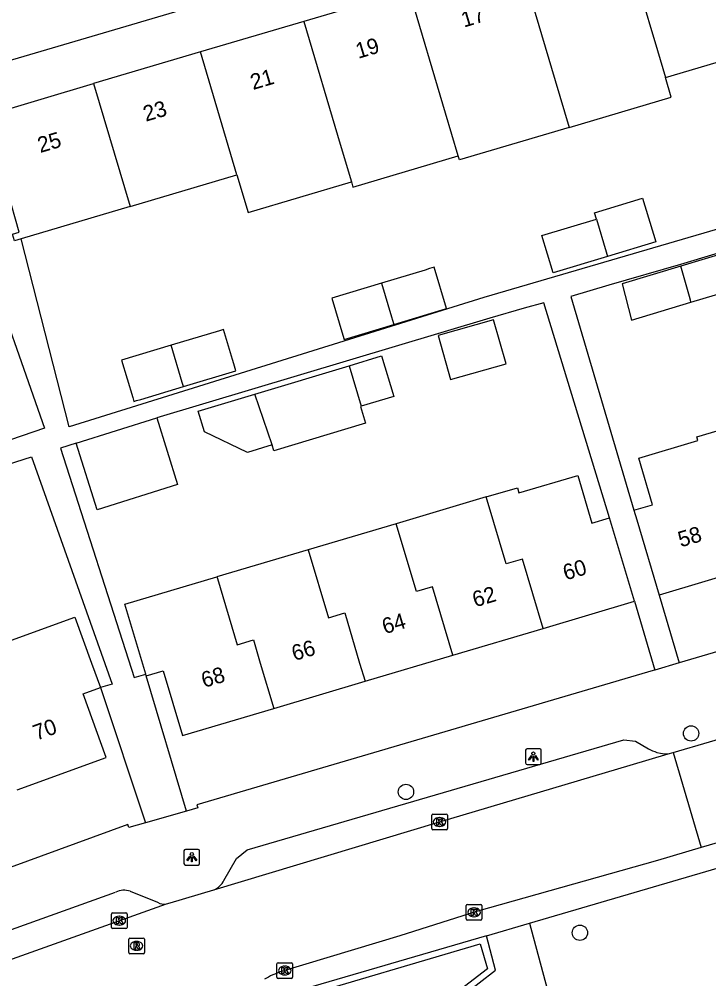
# Model space of a CAD drawing. Extents: x 162532 to 163264, y 381233 to 382042.
# Drawn here: x 162777.5 to 162821.4, y 381729.9 to 381791.1 of the extents above; entities that cross this region are included whole.
import ezdxf

# ---------------------------------------------------------------- set-up
doc = ezdxf.new("R2010")
doc.units = 0
for name, color, linetype in [('IMGEO_Boom', 7, 'Continuous'), ('IMGEO_Haag', 7, 'Continuous'), ('IMGEO_Kolk', 7, 'Continuous'), ('IMGEO_Lichtpunt', 7, 'Continuous'), ('IMGEO_Pand', 7, 'Continuous'), ('IMGEO_Pand_nummerreeks', 7, 'Continuous'), ('IMGEO_Rijbaan_lokaal_open', 7, 'Continuous'), ('IMGEO_Rioolput', 7, 'Continuous'), ('IMGEO_Voetpad_open', 7, 'Continuous')]:
    doc.layers.add(name, color=color, linetype=linetype)

msp = doc.modelspace()

# ---------------------------------------------------------------- linework, layer by layer
at = {"layer": 'IMGEO_Boom'}
for centre in [(162820.317, 381745.514), (162802.147, 381741.784), (162813.233, 381732.8)]:
    msp.add_circle(centre, 0.489, dxfattribs=at)
at = {"layer": 'IMGEO_Haag'}
msp.add_lwpolyline([(162794.79, 381728.53), (162806.88, 381732.094), (162807.346, 381730.493), (162802.12, 381726.48), (162804.296, 381717.677), (162810.755, 381716.876), (162810.922, 381716.2)], dxfattribs=at)
at = {"layer": 'IMGEO_Kolk'}
for p, q in [((162803.859, 381740.367), (162804.711, 381740.367)), ((162803.784, 381739.441), (162803.784, 381740.293)), ((162804.272, 381740.147), (162804.297, 381740.147)), ((162804.785, 381740.293), (162804.785, 381739.441)), ((162804.711, 381739.367), (162803.859, 381739.367)), ((162804.295, 381739.587), (162804.27, 381739.587)), ((162805.988, 381733.678), (162805.988, 381734.53)), ((162806.063, 381734.604), (162806.915, 381734.604)), ((162806.476, 381734.384), (162806.501, 381734.384)), ((162806.989, 381734.53), (162806.989, 381733.678)), ((162783.372, 381733.143), (162783.372, 381733.995)), ((162783.447, 381734.069), (162784.299, 381734.069)), ((162783.86, 381733.849), (162783.885, 381733.849)), ((162784.373, 381733.995), (162784.373, 381733.143)), ((162806.499, 381733.824), (162806.474, 381733.824)), ((162784.299, 381733.069), (162783.447, 381733.069)), ((162783.883, 381733.289), (162783.858, 381733.289)), ((162806.915, 381733.604), (162806.063, 381733.604)), ((162793.923, 381729.965), (162793.923, 381730.817)), ((162793.998, 381730.891), (162794.85, 381730.891)), ((162794.411, 381730.671), (162794.436, 381730.671)), ((162794.924, 381730.817), (162794.924, 381729.965)), ((162794.434, 381730.111), (162794.409, 381730.111)), ((162794.85, 381729.891), (162793.998, 381729.891))]:
    msp.add_line(p, q, dxfattribs=at)
for points in [[(162803.859, 381740.367), (162804.711, 381740.367)], [(162803.784, 381739.441), (162803.784, 381740.293)], [(162804.105, 381740.067), (162804.228, 381740.067), (162804.228, 381739.916), (162804.358, 381740.067), (162804.522, 381740.067), (162804.376, 381739.916), (162804.529, 381739.667), (162804.377, 381739.667), (162804.292, 381739.831), (162804.228, 381739.764), (162804.228, 381739.667), (162804.105, 381739.667), (162804.105, 381740.067)], [(162804.785, 381740.293), (162804.785, 381739.441)], [(162804.711, 381739.367), (162803.859, 381739.367)], [(162805.988, 381733.678), (162805.988, 381734.53)], [(162806.063, 381734.604), (162806.915, 381734.604)], [(162806.309, 381734.304), (162806.432, 381734.304), (162806.432, 381734.153), (162806.562, 381734.304), (162806.726, 381734.304), (162806.58, 381734.153), (162806.733, 381733.904), (162806.581, 381733.904), (162806.496, 381734.068), (162806.432, 381734.001), (162806.432, 381733.904), (162806.309, 381733.904), (162806.309, 381734.304)], [(162806.989, 381734.53), (162806.989, 381733.678)], [(162783.372, 381733.143), (162783.372, 381733.995)], [(162783.447, 381734.069), (162784.299, 381734.069)], [(162783.693, 381733.769), (162783.816, 381733.769), (162783.816, 381733.618), (162783.946, 381733.769), (162784.11, 381733.769), (162783.964, 381733.618), (162784.117, 381733.369), (162783.965, 381733.369), (162783.88, 381733.533), (162783.816, 381733.466), (162783.816, 381733.369), (162783.693, 381733.369), (162783.693, 381733.769)], [(162784.373, 381733.995), (162784.373, 381733.143)], [(162784.299, 381733.069), (162783.447, 381733.069)], [(162806.915, 381733.604), (162806.063, 381733.604)], [(162793.923, 381729.965), (162793.923, 381730.817)], [(162793.998, 381730.891), (162794.85, 381730.891)], [(162794.244, 381730.591), (162794.367, 381730.591), (162794.367, 381730.44), (162794.497, 381730.591), (162794.661, 381730.591), (162794.515, 381730.44), (162794.668, 381730.191), (162794.516, 381730.191), (162794.431, 381730.355), (162794.367, 381730.288), (162794.367, 381730.191), (162794.244, 381730.191), (162794.244, 381730.591)], [(162794.924, 381730.817), (162794.924, 381729.965)], [(162794.85, 381729.891), (162793.998, 381729.891)]]:
    msp.add_lwpolyline(points, dxfattribs=at)
for centre, start, end in [((162803.861, 381740.291), 91.55205, 178.44795), ((162803.861, 381740.291), 91.55205, 178.44795), ((162804.709, 381740.291), 1.55205, 88.44795), ((162804.709, 381740.291), 1.55205, 88.44795), ((162803.861, 381739.443), 181.55205, 268.44795), ((162803.861, 381739.443), 181.55205, 268.44795), ((162804.709, 381739.443), 271.55205, 358.44795), ((162804.709, 381739.443), 271.55205, 358.44795), ((162806.065, 381734.528), 91.55205, 178.44795), ((162806.065, 381734.528), 91.55205, 178.44795), ((162806.913, 381734.528), 1.55205, 88.44795), ((162806.913, 381734.528), 1.55205, 88.44795), ((162783.449, 381733.993), 91.55205, 178.44795), ((162783.449, 381733.993), 91.55205, 178.44795), ((162784.297, 381733.993), 1.55205, 88.44795), ((162784.297, 381733.993), 1.55205, 88.44795), ((162806.065, 381733.68), 181.55205, 268.44795), ((162806.065, 381733.68), 181.55205, 268.44795), ((162806.913, 381733.68), 271.55205, 358.44795), ((162806.913, 381733.68), 271.55205, 358.44795), ((162783.449, 381733.145), 181.55205, 268.44795), ((162783.449, 381733.145), 181.55205, 268.44795), ((162784.297, 381733.145), 271.55205, 358.44795), ((162784.297, 381733.145), 271.55205, 358.44795), ((162794, 381730.815), 91.55205, 178.44795), ((162794, 381730.815), 91.55205, 178.44795), ((162794.848, 381730.815), 1.55205, 88.44795), ((162794.848, 381730.815), 1.55205, 88.44795), ((162794, 381729.967), 181.55205, 268.44795), ((162794, 381729.967), 181.55205, 268.44795), ((162794.848, 381729.967), 271.55205, 358.44795), ((162794.848, 381729.967), 271.55205, 358.44795)]:
    msp.add_arc(centre, 0.0765, start, end, dxfattribs=at)
for centre, major_axis, ratio, start_param, end_param in [((162804.271, 381739.867), (-0.387, 0.002), 0.722429, 4.712389, 7.853982), ((162804.296, 381739.867), (-0.39, 0.002), 0.717154, 1.570796, 4.712389), ((162806.475, 381734.104), (-0.387, 0.002), 0.722429, 4.712389, 7.853982), ((162806.5, 381734.104), (-0.39, 0.002), 0.717154, 1.570796, 4.712389), ((162783.859, 381733.569), (-0.387, 0.002), 0.722429, 4.712389, 7.853982), ((162783.884, 381733.569), (-0.39, 0.002), 0.717154, 1.570796, 4.712389), ((162794.41, 381730.391), (-0.387, 0.002), 0.722429, 4.712389, 7.853982), ((162794.435, 381730.391), (-0.39, 0.002), 0.717154, 1.570796, 4.712389)]:
    msp.add_ellipse(centre, major_axis=major_axis, ratio=ratio, start_param=start_param, end_param=end_param, dxfattribs=at)
at = {"layer": 'IMGEO_Lichtpunt'}
for p, q in [((162809.769, 381744.437), (162809.769, 381743.63)), ((162809.769, 381744.437), (162809.769, 381743.63)), ((162810.671, 381744.532), (162809.863, 381744.532)), ((162810.671, 381744.532), (162809.863, 381744.532)), ((162810.765, 381743.63), (162810.765, 381744.437)), ((162810.765, 381743.63), (162810.765, 381744.437)), ((162809.863, 381743.536), (162810.671, 381743.536)), ((162809.863, 381743.536), (162810.671, 381743.536)), ((162787.999, 381738.021), (162787.999, 381737.214)), ((162787.999, 381738.021), (162787.999, 381737.214)), ((162788.901, 381738.116), (162788.093, 381738.116)), ((162788.901, 381738.116), (162788.093, 381738.116)), ((162788.995, 381737.214), (162788.995, 381738.021)), ((162788.995, 381737.214), (162788.995, 381738.021)), ((162788.093, 381737.12), (162788.901, 381737.12)), ((162788.093, 381737.12), (162788.901, 381737.12))]:
    msp.add_line(p, q, dxfattribs=at)
for points in [[(162810.143, 381744.101), (162810.182, 381744.073), (162809.994, 381743.811), (162809.956, 381743.838), (162810.143, 381744.101)], [(162810.245, 381744.053), (162810.292, 381744.053), (162810.292, 381743.731), (162810.245, 381743.731), (162810.245, 381744.053)], [(162810.355, 381744.073), (162810.393, 381744.1), (162810.58, 381743.838), (162810.541, 381743.81), (162810.355, 381744.073)], [(162788.373, 381737.685), (162788.412, 381737.657), (162788.224, 381737.395), (162788.186, 381737.422), (162788.373, 381737.685)], [(162788.475, 381737.637), (162788.522, 381737.637), (162788.522, 381737.315), (162788.475, 381737.315), (162788.475, 381737.637)], [(162788.585, 381737.657), (162788.623, 381737.684), (162788.81, 381737.422), (162788.771, 381737.394), (162788.585, 381737.657)]]:
    msp.add_lwpolyline(points, dxfattribs=at)
for centre in [(162810.268, 381744.235), (162788.498, 381737.819)]:
    msp.add_circle(centre, 0.0994, dxfattribs=at)
for centre, start, end in [((162809.863, 381744.437), 90, 180), ((162809.863, 381744.437), 90, 180), ((162810.671, 381744.437), 0, 90), ((162810.671, 381744.437), 0, 90), ((162809.863, 381743.63), 180, 270), ((162809.863, 381743.63), 180, 270), ((162810.671, 381743.63), 270, 0), ((162810.671, 381743.63), 270, 360), ((162788.093, 381738.021), 90, 180), ((162788.093, 381738.021), 90, 180), ((162788.901, 381738.021), 0, 90), ((162788.901, 381738.021), 0, 90), ((162788.093, 381737.214), 180, 270), ((162788.093, 381737.214), 180, 270), ((162788.901, 381737.214), 270, 0), ((162788.901, 381737.214), 270, 360)]:
    msp.add_arc(centre, 0.0946, start, end, dxfattribs=at)
at = {"layer": 'IMGEO_Pand'}
for points in [[(162815.844, 381796.923), (162818.168, 381789.084), (162818.679, 381787.358)], [(162809.339, 381794.995), (162811.662, 381787.156), (162812.548, 381784.165)], [(162802.348, 381792.923), (162795.632, 381790.933)], [(162805.479, 381782.356), (162804.671, 381785.084), (162802.348, 381792.923)], [(162795.632, 381790.933), (162789.051, 381788.983)], [(162795.632, 381790.933), (162797.956, 381783.094), (162798.667, 381780.696)], [(162818.679, 381787.358), (162825.365, 381789.34), (162824.854, 381791.065)], [(162789.051, 381788.983), (162782.237, 381786.963)], [(162791.374, 381781.143), (162789.051, 381788.983)], [(162775.329, 381784.916), (162782.237, 381786.963)], [(162782.237, 381786.963), (162784.561, 381779.124)], [(162812.548, 381784.165), (162819.055, 381786.093), (162818.679, 381787.358)], [(162777.618, 381777.067), (162777.201, 381776.943), (162777.077, 381777.364), (162777.498, 381777.489), (162776.752, 381780.123), (162775.42, 381784.618), (162774.989, 381784.49), (162774.9, 381784.789)], [(162812.548, 381784.165), (162805.557, 381782.094), (162805.479, 381782.356)], [(162798.667, 381780.696), (162798.765, 381780.366), (162805.479, 381782.356)], [(162784.561, 381779.124), (162791.374, 381781.143)], [(162791.374, 381781.143), (162792.084, 381778.745), (162798.667, 381780.696)], [(162814.281, 381778.316), (162814.159, 381778.728), (162817.23, 381779.655), (162818.071, 381776.868), (162814.987, 381775.937)], [(162784.561, 381779.124), (162777.618, 381777.067)], [(162814.987, 381775.937), (162811.524, 381774.892), (162810.807, 381777.268), (162814.281, 381778.316)], [(162814.281, 381778.316), (162814.9, 381776.229), (162814.987, 381775.937)], [(162820.31, 381773.017), (162823.659, 381774.028), (162822.969, 381776.314), (162822.766, 381776.253), (162819.667, 381775.318)], [(162801.362, 381771.604), (162804.447, 381772.535), (162804.739, 381772.624), (162803.946, 381775.251), (162803.654, 381775.163), (162803.359, 381775.074), (162800.582, 381774.235)], [(162819.667, 381775.318), (162815.92, 381774.187), (162816.525, 381771.875), (162820.31, 381773.017)], [(162820.31, 381773.017), (162820.275, 381773.142), (162820.206, 381773.388), (162819.667, 381775.318)], [(162800.582, 381774.235), (162797.414, 381773.279), (162798.125, 381770.922), (162798.207, 381770.651), (162801.362, 381771.604)], [(162800.582, 381774.235), (162801.222, 381772.078), (162801.282, 381771.875), (162801.362, 381771.604)], [(162804.192, 381770.903), (162804.991, 381768.087), (162808.527, 381769.089), (162807.728, 381771.907), (162804.192, 381770.903)], [(162787.965, 381767.643), (162791.308, 381768.652), (162791.175, 381769.091), (162791.094, 381769.36), (162790.515, 381771.276), (162790.257, 381771.198), (162787.185, 381770.27)], [(162787.185, 381770.27), (162784.018, 381769.314), (162784.73, 381766.952), (162784.809, 381766.69), (162784.979, 381766.741), (162785.238, 381766.82), (162787.965, 381767.643)], [(162787.965, 381767.643), (162787.887, 381767.905), (162787.185, 381770.27)], [(162798.526, 381768.97), (162800.584, 381769.592), (162801.366, 381767.004), (162799.296, 381766.379)], [(162792.521, 381767.156), (162798.526, 381768.97)], [(162798.526, 381768.97), (162799.296, 381766.379)], [(162793.622, 381763.918), (162792.049, 381763.443), (162789.296, 381764.761), (162788.903, 381766.062), (162792.521, 381767.156)], [(162793.622, 381763.918), (162792.521, 381767.156)], [(162799.296, 381766.379), (162799.252, 381766.366), (162799.57, 381765.314), (162793.733, 381763.55), (162793.622, 381763.918)], [(162786.259, 381765.637), (162787.589, 381761.391), (162782.464, 381759.787), (162781.134, 381764.033)], [(162781.134, 381764.033), (162786.259, 381765.637)], [(162816.674, 381759.751), (162817.854, 381760.102), (162816.988, 381763.074), (162820.756, 381764.2), (162820.685, 381764.438), (162822.554, 381764.994)], [(162807.263, 381760.598), (162809.246, 381761.187), (162809.344, 381760.859), (162813.089, 381761.972), (162813.993, 381758.931), (162815.128, 381759.269)], [(162807.263, 381760.598), (162801.521, 381758.891)], [(162810.885, 381752.21), (162809.572, 381756.63), (162808.535, 381756.322), (162807.323, 381760.404), (162807.263, 381760.598)], [(162816.674, 381759.751), (162816.858, 381759.133), (162818.282, 381754.34)], [(162801.521, 381758.891), (162795.916, 381757.224)], [(162805.141, 381750.503), (162803.844, 381754.871), (162802.807, 381754.563), (162801.521, 381758.891)], [(162816.711, 381753.942), (162815.128, 381759.269)], [(162795.916, 381757.224), (162790.095, 381755.494)], [(162795.916, 381757.224), (162797.205, 381752.898), (162798.242, 381753.206), (162799.194, 381750), (162799.539, 381748.838)], [(162823.882, 381756.004), (162818.282, 381754.34)], [(162785.557, 381749.294), (162784.232, 381753.751), (162790.095, 381755.494)], [(162790.095, 381755.494), (162790.129, 381755.397), (162791.384, 381751.169), (162792.421, 381751.477), (162792.86, 381750), (162793.718, 381747.108)], [(162810.885, 381752.21), (162816.711, 381753.942)], [(162775.589, 381750.949), (162781.034, 381752.938), (162782.104, 381750), (162782.673, 381748.437)], [(162805.141, 381750.503), (162810.885, 381752.21)], [(162799.539, 381748.838), (162805.141, 381750.503)], [(162785.59, 381749.182), (162785.557, 381749.294)], [(162785.59, 381749.182), (162786.674, 381749.504), (162787.9, 381745.379), (162793.718, 381747.108)], [(162777.375, 381741.918), (162783.048, 381743.984), (162781.573, 381748.036), (162782.673, 381748.437)], [(162793.718, 381747.108), (162799.539, 381748.838)]]:
    msp.add_lwpolyline(points, dxfattribs=at)
at = {"layer": 'IMGEO_Rijbaan_lokaal_open'}
for points in [[(162819.176, 381744.3), (162823.804, 381745.66), (162823.975, 381745.719)], [(162789.911, 381735.529), (162804.215, 381739.844), (162816.425, 381743.491), (162818.854, 381744.206)], [(162818.854, 381744.206), (162819.176, 381744.3)], [(162819.176, 381744.3), (162820.97, 381738.229)], [(162826.213, 381739.767), (162820.97, 381738.229)], [(162820.97, 381738.229), (162818.18, 381737.419), (162806.638, 381734.148), (162801.745, 381732.596), (162794.203, 381730.326)], [(162786.892, 381734.638), (162787.126, 381734.714), (162789.911, 381735.529)], [(162745.077, 381719.704), (162747.636, 381720.644), (162766.566, 381727.391), (162786.892, 381734.638)]]:
    msp.add_lwpolyline(points, dxfattribs=at)
msp.add_arc((162796.274, 381724.412), 6.267, 109.30179, 120.08539, dxfattribs=at)
at = {"layer": 'IMGEO_Rioolput'}
for p, q in [((162784.548, 381732.464), (162785.4, 381732.464)), ((162784.473, 381731.538), (162784.473, 381732.39)), ((162784.961, 381732.244), (162784.986, 381732.244)), ((162785.474, 381732.39), (162785.474, 381731.538)), ((162785.4, 381731.464), (162784.548, 381731.464)), ((162784.984, 381731.684), (162784.959, 381731.684))]:
    msp.add_line(p, q, dxfattribs=at)
for points in [[(162784.548, 381732.464), (162785.4, 381732.464)], [(162784.473, 381731.538), (162784.473, 381732.39)], [(162785.062, 381732.162), (162784.81, 381732.164), (162784.81, 381731.764)], [(162784.81, 381731.764), (162784.934, 381731.764), (162784.934, 381731.926), (162784.945, 381731.926)], [(162784.988, 381732.083), (162784.934, 381732.083), (162784.934, 381732.002)], [(162784.934, 381732.002), (162784.986, 381732.002)], [(162784.992, 381731.897), (162785.063, 381731.764), (162785.203, 381731.764), (162785.138, 381731.89)], [(162785.474, 381732.39), (162785.474, 381731.538)], [(162785.4, 381731.464), (162784.548, 381731.464)]]:
    msp.add_lwpolyline(points, dxfattribs=at)
for centre, radius, start, end in [((162784.55, 381732.388), 0.0765, 91.55205, 178.44795), ((162784.55, 381732.388), 0.0765, 91.55205, 178.44795), ((162785.398, 381732.388), 0.0765, 1.55205, 88.44795), ((162785.398, 381732.388), 0.0765, 1.55205, 88.44795), ((162784.944, 381731.873), 0.0533, 26.02933, 88.69889), ((162784.97, 381732.191), 0.19, 274.7715, 282.96867), ((162784.994, 381731.987), 0.0964, 77.00612, 93.18647), ((162785.008, 381732.044), 0.0378, 276.66336, 79.67722), ((162785.061, 381732.052), 0.109, 350.36119, 89.41601), ((162785.059, 381732.052), 0.112, 277.58423, 350.98172), ((162785.043, 381731.837), 0.108, 29.51342, 73.79051), ((162784.55, 381731.54), 0.0765, 181.55205, 268.44795), ((162784.55, 381731.54), 0.0765, 181.55205, 268.44795), ((162785.398, 381731.54), 0.0765, 271.55205, 358.44795), ((162785.398, 381731.54), 0.0765, 271.55205, 358.44795)]:
    msp.add_arc(centre, radius, start, end, dxfattribs=at)
for centre, major_axis, ratio, start_param, end_param in [((162784.96, 381731.964), (-0.387, 0.002), 0.722429, 4.712389, 7.853982), ((162784.985, 381731.964), (-0.39, 0.002), 0.717154, 1.570796, 4.712389)]:
    msp.add_ellipse(centre, major_axis=major_axis, ratio=ratio, start_param=start_param, end_param=end_param, dxfattribs=at)
at = {"layer": 'IMGEO_Voetpad_open'}
for points in [[(162775.329, 381784.916), (162774.54, 381787.759), (162837.328, 381806.26), (162860.416, 381813.203)], [(162860.088, 381787.344), (162845.75, 381783.296), (162819.635, 381775.433), (162815.076, 381774.107), (162812.653, 381773.393), (162816.674, 381759.751)], [(162825.115, 381778.589), (162807.109, 381773.329), (162780.684, 381765.064), (162777.618, 381777.067)], [(162775.112, 381776.341), (162779.114, 381764.985), (162775.439, 381763.73)], [(162815.128, 381759.269), (162810.923, 381772.986), (162809.675, 381772.632), (162807.494, 381772.013), (162786.259, 381765.637)], [(162880.883, 381768.073), (162819.558, 381750.008)], [(162781.134, 381764.033), (162780.12, 381763.708), (162784.816, 381749.074), (162785.557, 381749.294)], [(162775.665, 381762.336), (162778.27, 381763.155), (162783.431, 381748.662), (162782.673, 381748.437)], [(162816.711, 381753.942), (162818.005, 381749.551)], [(162818.282, 381754.34), (162819.558, 381750.008)], [(162818.005, 381749.551), (162817.893, 381749.518), (162788.827, 381740.956), (162788.882, 381740.764), (162788.153, 381740.557)], [(162819.558, 381750.008), (162818.005, 381749.551)], [(162788.153, 381740.557), (162785.59, 381749.182)], [(162782.673, 381748.437), (162785.552, 381739.818)], [(162810.028, 381733.413), (162857.436, 381747.309)], [(162790.541, 381736.141), (162791.344, 381737.536), (162792.03, 381738.093), (162816.023, 381745.113), (162816.784, 381745.023), (162817.596, 381744.538), (162817.726, 381744.469), (162817.861, 381744.408), (162817.999, 381744.354), (162818.141, 381744.308), (162818.359, 381744.255), (162818.506, 381744.23), (162818.728, 381744.209), (162818.854, 381744.206)], [(162788.153, 381740.557), (162785.552, 381739.818)], [(162785.552, 381739.818), (162784.481, 381739.514), (162784.426, 381739.706), (162746.424, 381725.819), (162739.44, 381723.44)], [(162747.28, 381722.33), (162783.644, 381735.394)], [(162784.57, 381735.456), (162786.32, 381734.741)], [(162807.277, 381732.607), (162810.028, 381733.413)], [(162810.028, 381733.413), (162811.299, 381728.671), (162808.98, 381726.732), (162810.504, 381721.043), (162813.225, 381720.582), (162814.181, 381717.01)], [(162807.277, 381732.607), (162794.682, 381728.915)], [(162811.797, 381716.414), (162811.499, 381717.813), (162804.532, 381718.545), (162802.653, 381726.365), (162807.854, 381730.403), (162807.277, 381732.607)]]:
    msp.add_lwpolyline(points, dxfattribs=at)
for centre, radius, start, end in [((162789.281, 381736.808), 1.426, 296.23238, 332.10699), ((162784.193, 381734.142), 1.367, 73.99077, 113.67023), ((162786.734, 381735.399), 0.777, 237.82755, 281.75674)]:
    msp.add_arc(centre, radius, start, end, dxfattribs=at)

# ---------------------------------------------------------------- texts
at = {"layer": 'IMGEO_Pand_nummerreeks'}
for s, rotation, p in [('17', 16.50691, (162805.839, 381790.537)), ('19', 16.50691, (162799.11, 381788.543)), ('21', 16.50691, (162792.402, 381786.555)), ('23', 16.50736, (162785.565, 381784.529)), ('25', 16.50691, (162778.836, 381782.534)), ('58', 16.55366, (162819.656, 381757.377)), ('60', 16.55263, (162812.323, 381755.267)), ('62', 16.55275, (162806.555, 381753.553)), ('64', 16.55263, (162800.795, 381751.84)), ('66', 16.55263, (162795.033, 381750.128)), ('68', 16.55275, (162789.274, 381748.416)), ('70', 20.01015, (162778.595, 381745.045))]:
    msp.add_text(s, height=1, rotation=rotation, dxfattribs=at).set_placement(p)

doc.saveas('drawing.dxf')
